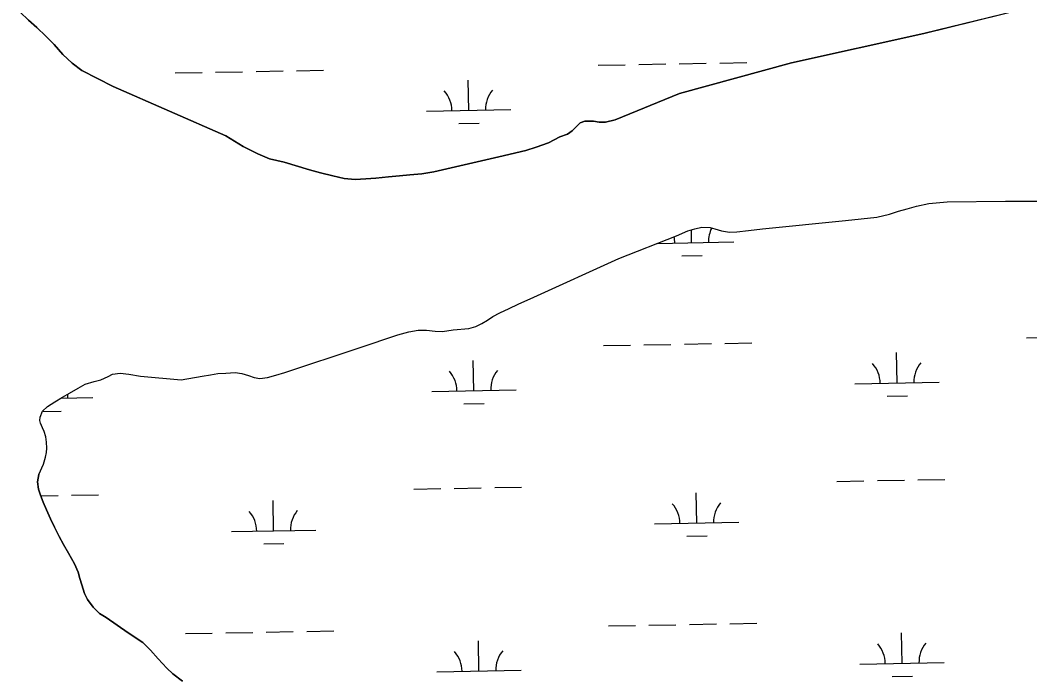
# Model space of a CAD drawing. Extents: x 3925854 to 3964121, y 224593 to 250589.
# Drawn here: x 3959476 to 3960673, y 233920 to 234701 of the extents above; entities that cross this region are included whole.
import ezdxf

# ---------------------------------------------------------------- set-up
doc = ezdxf.new("R2010")
doc.units = 0
doc.layers.add('V-TOPO-SHOR', color=7, linetype='Continuous')
doc.layers.add('V-WETL-SWMP', color=7, linetype='Continuous')

msp = doc.modelspace()

# ---------------------------------------------------------------- linework, layer by layer
at = {"layer": 'V-TOPO-SHOR'}
for points in [[(3959771.699, 234536.735), (3959789.144, 234532.639), (3959819.389, 234523.448), (3959832.203, 234519.93), (3959846.809, 234516.288), (3959860.158, 234513.503), (3959873.423, 234512.299), (3959886.18, 234513.104), (3959897.673, 234513.605), (3959913.074, 234515.119), (3959925.733, 234516.45), (3959938.074, 234517.576), (3959952.525, 234518.887), (3959966.668, 234521.046), (3960048.865, 234540.139), (3960064.077, 234543.656), (3960075.597, 234546.687), (3960088.074, 234550.549), (3960102.566, 234555.548), (3960116.238, 234562.561), (3960125.024, 234566.042), (3960130.545, 234569.774), (3960135.446, 234574.566), (3960140.241, 234579.254), (3960145.639, 234581.404), (3960155.967, 234581.499), (3960162.697, 234580.264), (3960170.283, 234580.18), (3960181.694, 234583), (3960257.912, 234614.172), (3960390.879, 234650.393), (3960547.647, 234685.504), (3960671.166, 234715.616)], [(3959476.115, 234710.828), (3959485.776, 234701.161), (3959495.87, 234692.34), (3959506.587, 234682.238), (3959516.244, 234672.145), (3959526.518, 234660.562), (3959537.66, 234650.242), (3959549.243, 234641.616), (3959586.406, 234622.506), (3959719.973, 234564.078), (3959740.428, 234551.104), (3959757.961, 234542.623), (3959771.699, 234536.735)], [(3959498.25, 234161.984), (3959503.761, 234174.252), (3959506.071, 234182.866), (3959507.185, 234188.123), (3959507.771, 234193.384), (3959507.429, 234200.552), (3959506.446, 234206.676), (3959504.41, 234213.02), (3959502.667, 234217.36), (3959500.202, 234222.869), (3959499.503, 234226.355), (3959499.755, 234230.144), (3959502.682, 234237.17), (3959508.646, 234242.901), (3959517.35, 234248.385), (3959526.156, 234253.765), (3959534.745, 234258.621), (3959544.821, 234264.409), (3959553.095, 234269.373), (3959563.669, 234272.625), (3959571.593, 234274.327), (3959580.28, 234278.55), (3959585.581, 234281.229), (3959594.762, 234282.497), (3959604.969, 234281.327), (3959618.744, 234278.642), (3959666.956, 234274.409), (3959691.769, 234278.872), (3959701.903, 234280.338), (3959710.349, 234281.823), (3959719.944, 234282.347), (3959730.909, 234282.962), (3959739.013, 234282.026), (3959746.889, 234279.726), (3959753.498, 234277.121), (3959760.334, 234275.886), (3959769.516, 234277.151), (3959779.135, 234279.888), (3959790.026, 234283.242), (3959878.133, 234312.594), (3959923.828, 234327.885), (3959936.936, 234331.53), (3959948.017, 234333.197), (3959957.817, 234333.191), (3959968.133, 234332.126), (3959976.978, 234331.606), (3959989.434, 234333.676), (3960007.999, 234335.259), (3960016.353, 234337.799), (3960023.66, 234341.192), (3960030.238, 234345.123), (3960036.714, 234349.477), (3960044.986, 234354.019), (3960056.109, 234359.266), (3960066.807, 234364.099), (3960085.342, 234372.531), (3960185.964, 234418.392), (3960254.445, 234445.331), (3960267.999, 234451.08), (3960276.244, 234453.619), (3960284.592, 234455.528), (3960294.283, 234455.313), (3960300.058, 234453.562), (3960307.935, 234451.156), (3960317.085, 234449.681), (3960325.943, 234450.214), (3960339.972, 234451.426), (3960356.436, 234453.769), (3960454.858, 234463.509), (3960491.993, 234467.306), (3960506.996, 234470.929), (3960517.785, 234474.39), (3960527.935, 234477.438), (3960539.138, 234480.366), (3960553.824, 234483.784), (3960575.445, 234485.542), (3960644.685, 234486.447), (3960739.627, 234486.533)], [(3959498.25, 234161.984), (3959496.464, 234153.26), (3959497.738, 234144.709), (3959500.079, 234137.412), (3959503.362, 234129.472), (3959507.259, 234120.156), (3959511.988, 234109.566), (3959516.723, 234099.606), (3959522.181, 234088.375), (3959527.659, 234079.04), (3959533.549, 234068.753), (3959540.574, 234056.133), (3959544.989, 234046.074), (3959546.91, 234038.781), (3959549.038, 234031.381), (3959552.501, 234020.805), (3959556.006, 234013.705), (3959562.647, 234004.673), (3959570.149, 233997.108), (3959578.105, 233992.592), (3959604.347, 233974.277), (3959621.499, 233962.704), (3959630.563, 233953.539), (3959639.615, 233943.53), (3959650.027, 233932.455), (3959657.013, 233925.737), (3959668.504, 233916.968)]]:
    msp.add_lwpolyline(points, dxfattribs=at)
at = {"layer": 'V-WETL-SWMP'}
for p, q in [((3960671.166, 234715.615), (3960547.647, 234685.504)), ((3959495.87, 234692.34), (3959485.775, 234701.162)), ((3959506.588, 234682.237), (3959495.87, 234692.34)), ((3959516.243, 234672.146), (3959506.588, 234682.237)), ((3960547.647, 234685.504), (3960390.879, 234650.394)), ((3959526.519, 234660.561), (3959516.243, 234672.146)), ((3959537.659, 234650.241), (3959526.519, 234660.561)), ((3959549.243, 234641.615), (3959537.659, 234650.241)), ((3960161.702, 234647.722), (3960193.697, 234648.304)), ((3960209.695, 234648.595), (3960241.689, 234649.177)), ((3960257.687, 234649.468), (3960289.681, 234650.049)), ((3960390.879, 234650.394), (3960257.913, 234614.172)), ((3960305.679, 234650.34), (3960337.673, 234650.922)), ((3959586.407, 234622.506), (3959549.243, 234641.615)), ((3959659.877, 234638.598), (3959691.872, 234639.179)), ((3959707.87, 234639.47), (3959739.864, 234640.052)), ((3959755.862, 234640.343), (3959787.856, 234640.925)), ((3959803.854, 234641.216), (3959835.848, 234641.797)), ((3959719.973, 234564.079), (3959586.407, 234622.506)), ((3960008.059, 234594.178), (3960007.404, 234630.172)), ((3960257.913, 234614.172), (3960181.694, 234583)), ((3959958.067, 234593.269), (3960058.05, 234595.087)), ((3959996.341, 234578.532), (3960020.337, 234578.968)), ((3960135.446, 234574.566), (3960130.545, 234569.774)), ((3960140.241, 234579.253), (3960135.446, 234574.566)), ((3960145.639, 234581.405), (3960140.241, 234579.253)), ((3960155.967, 234581.499), (3960145.639, 234581.405)), ((3960162.696, 234580.264), (3960155.967, 234581.499)), ((3960170.282, 234580.179), (3960162.696, 234580.264)), ((3960181.694, 234583), (3960170.282, 234580.179)), ((3959740.428, 234551.105), (3959719.973, 234564.079)), ((3960116.238, 234562.56), (3960102.566, 234555.549)), ((3960125.024, 234566.043), (3960116.238, 234562.56)), ((3960130.545, 234569.774), (3960125.024, 234566.043)), ((3959757.96, 234542.624), (3959740.428, 234551.105)), ((3960088.074, 234550.549), (3960075.597, 234546.686)), ((3960102.566, 234555.549), (3960088.074, 234550.549)), ((3959771.699, 234536.735), (3959757.96, 234542.624)), ((3959789.144, 234532.639), (3959771.699, 234536.735)), ((3960048.864, 234540.139), (3959966.669, 234521.046)), ((3960064.077, 234543.655), (3960048.864, 234540.139)), ((3960075.597, 234546.686), (3960064.077, 234543.655)), ((3959819.388, 234523.447), (3959789.144, 234532.639)), ((3959832.203, 234519.93), (3959819.388, 234523.447)), ((3959846.809, 234516.288), (3959832.203, 234519.93)), ((3959860.159, 234513.503), (3959846.809, 234516.288)), ((3959873.422, 234512.299), (3959860.159, 234513.503)), ((3959886.181, 234513.104), (3959873.422, 234512.299)), ((3959897.673, 234513.606), (3959886.181, 234513.104)), ((3959913.074, 234515.118), (3959897.673, 234513.606)), ((3959925.733, 234516.451), (3959913.074, 234515.118)), ((3959938.075, 234517.576), (3959925.733, 234516.451)), ((3959952.525, 234518.888), (3959938.075, 234517.576)), ((3959966.669, 234521.046), (3959952.525, 234518.888)), ((3960517.785, 234474.391), (3960527.935, 234477.437)), ((3960527.935, 234477.437), (3960539.137, 234480.367)), ((3960539.137, 234480.367), (3960553.823, 234483.784)), ((3960553.823, 234483.784), (3960575.444, 234485.542)), ((3960575.444, 234485.542), (3960644.685, 234486.446)), ((3960644.685, 234486.446), (3960739.627, 234486.533)), ((3960356.436, 234453.768), (3960454.859, 234463.51)), ((3960454.859, 234463.51), (3960491.993, 234467.306)), ((3960491.993, 234467.306), (3960506.997, 234470.93)), ((3960506.997, 234470.93), (3960517.785, 234474.391)), ((3960267.998, 234451.079), (3960276.245, 234453.62)), ((3960272.394, 234437.096), (3960272.117, 234452.348)), ((3960276.245, 234453.62), (3960284.591, 234455.528)), ((3960284.591, 234455.528), (3960294.283, 234455.313)), ((3960294.283, 234455.313), (3960300.059, 234453.562)), ((3960300.059, 234453.562), (3960307.935, 234451.155)), ((3960325.943, 234450.214), (3960339.971, 234451.425)), ((3960339.971, 234451.425), (3960356.436, 234453.768)), ((3960185.964, 234418.391), (3960254.445, 234445.331)), ((3960254.445, 234445.331), (3960267.998, 234451.079)), ((3960307.935, 234451.155), (3960317.086, 234449.681)), ((3960317.086, 234449.681), (3960325.943, 234450.214)), ((3960231.627, 234436.355), (3960322.386, 234438.005)), ((3960085.342, 234372.53), (3960185.964, 234418.391)), ((3960260.677, 234421.449), (3960284.673, 234421.886)), ((3960066.807, 234364.099), (3960085.342, 234372.53)), ((3960044.986, 234354.019), (3960056.109, 234359.267)), ((3960056.109, 234359.267), (3960066.807, 234364.099)), ((3960023.661, 234341.193), (3960030.239, 234345.123)), ((3960030.239, 234345.123), (3960036.715, 234349.476)), ((3960036.715, 234349.476), (3960044.986, 234354.019)), ((3959936.935, 234331.53), (3959948.018, 234333.196)), ((3959948.018, 234333.196), (3959957.818, 234333.191)), ((3959957.818, 234333.191), (3959968.132, 234332.126)), ((3959968.132, 234332.126), (3959976.978, 234331.605)), ((3959976.978, 234331.605), (3959989.435, 234333.677)), ((3959989.435, 234333.677), (3960007.999, 234335.259)), ((3960007.999, 234335.259), (3960016.352, 234337.799)), ((3960016.352, 234337.799), (3960023.661, 234341.193)), ((3959878.134, 234312.594), (3959923.828, 234327.884)), ((3959923.828, 234327.884), (3959936.935, 234331.53)), ((3960669.576, 234324.227), (3960701.57, 234324.809)), ((3959790.027, 234283.242), (3959878.134, 234312.594)), ((3960167.751, 234315.102), (3960199.745, 234315.684)), ((3960215.743, 234315.975), (3960247.737, 234316.557)), ((3960263.735, 234316.848), (3960295.729, 234317.429)), ((3960311.727, 234317.72), (3960343.721, 234318.302)), ((3960014.107, 234261.558), (3960013.452, 234297.552)), ((3960515.932, 234270.683), (3960515.277, 234306.677)), ((3959553.096, 234269.373), (3959563.67, 234272.626)), ((3959563.67, 234272.626), (3959571.593, 234274.328)), ((3959571.593, 234274.328), (3959580.281, 234278.55)), ((3959580.281, 234278.55), (3959585.58, 234281.23)), ((3959585.58, 234281.23), (3959594.762, 234282.496)), ((3959594.762, 234282.496), (3959604.97, 234281.327)), ((3959604.97, 234281.327), (3959618.743, 234278.643)), ((3959618.743, 234278.643), (3959666.956, 234274.41)), ((3959666.956, 234274.41), (3959691.769, 234278.872)), ((3959691.769, 234278.872), (3959701.902, 234280.338)), ((3959701.902, 234280.338), (3959710.348, 234281.823)), ((3959710.348, 234281.823), (3959719.943, 234282.347)), ((3959719.943, 234282.347), (3959730.909, 234282.961)), ((3959730.909, 234282.961), (3959739.012, 234282.026)), ((3959739.012, 234282.026), (3959746.889, 234279.725)), ((3959746.889, 234279.725), (3959753.498, 234277.121)), ((3959753.498, 234277.121), (3959760.334, 234275.885)), ((3959760.334, 234275.885), (3959769.515, 234277.151)), ((3959769.515, 234277.151), (3959779.135, 234279.887)), ((3959779.135, 234279.887), (3959790.027, 234283.242)), ((3959534.745, 234258.622), (3959544.821, 234264.409)), ((3959544.821, 234264.409), (3959553.096, 234269.373)), ((3959964.115, 234260.649), (3960064.098, 234262.467)), ((3960465.94, 234269.774), (3960565.923, 234271.592)), ((3959508.646, 234242.9), (3959517.349, 234248.386)), ((3959517.349, 234248.386), (3959526.155, 234253.766)), ((3959524.333, 234252.653), (3959562.273, 234253.343)), ((3959526.155, 234253.766), (3959534.745, 234258.622)), ((3960504.214, 234255.036), (3960528.21, 234255.473)), ((3959499.756, 234230.144), (3959502.681, 234237.171)), ((3959502.536, 234236.823), (3959524.56, 234237.223)), ((3959502.681, 234237.171), (3959508.646, 234242.9)), ((3960002.389, 234245.912), (3960026.385, 234246.348)), ((3959499.503, 234226.354), (3959499.756, 234230.144)), ((3959500.201, 234222.869), (3959499.503, 234226.354)), ((3959502.668, 234217.361), (3959500.201, 234222.869)), ((3959504.41, 234213.021), (3959502.668, 234217.361)), ((3959506.446, 234206.676), (3959504.41, 234213.021)), ((3959507.43, 234200.553), (3959506.446, 234206.676)), ((3959507.771, 234193.384), (3959507.43, 234200.553)), ((3959506.072, 234182.866), (3959507.185, 234188.122)), ((3959507.185, 234188.122), (3959507.771, 234193.384)), ((3959503.762, 234174.251), (3959506.072, 234182.866)), ((3959498.249, 234161.985), (3959503.762, 234174.251)), ((3959496.464, 234153.259), (3959498.249, 234161.985)), ((3959497.738, 234144.709), (3959496.464, 234153.259)), ((3960444.634, 234153.935), (3960476.629, 234154.517)), ((3960492.626, 234154.808), (3960524.621, 234155.39)), ((3960540.618, 234155.681), (3960572.613, 234156.263)), ((3959500.079, 234137.412), (3959497.738, 234144.709)), ((3959942.809, 234144.811), (3959974.804, 234145.393)), ((3959990.801, 234145.683), (3960022.796, 234146.265)), ((3960038.793, 234146.556), (3960070.788, 234147.138)), ((3960278.442, 234104.476), (3960277.788, 234140.47)), ((3959503.361, 234129.472), (3959500.079, 234137.412)), ((3959500.346, 234136.765), (3959520.971, 234137.14)), ((3959507.26, 234120.155), (3959503.361, 234129.472)), ((3959536.968, 234137.431), (3959568.963, 234138.013)), ((3959776.617, 234095.351), (3959775.963, 234131.345)), ((3959511.988, 234109.565), (3959507.26, 234120.155)), ((3959516.722, 234099.606), (3959511.988, 234109.565)), ((3960228.45, 234103.567), (3960328.434, 234105.385)), ((3959522.18, 234088.375), (3959516.722, 234099.606)), ((3959726.625, 234094.442), (3959826.609, 234096.26)), ((3959527.66, 234079.04), (3959522.18, 234088.375)), ((3960266.725, 234088.829), (3960290.721, 234089.266)), ((3959533.55, 234068.753), (3959527.66, 234079.04)), ((3959540.573, 234056.134), (3959533.55, 234068.753)), ((3959764.9, 234079.705), (3959788.896, 234080.141)), ((3959544.99, 234046.074), (3959540.573, 234056.134)), ((3959546.91, 234038.781), (3959544.99, 234046.074)), ((3959549.039, 234031.381), (3959546.91, 234038.781)), ((3959552.502, 234020.805), (3959549.039, 234031.381)), ((3959556.005, 234013.705), (3959552.502, 234020.805)), ((3959562.647, 234004.673), (3959556.005, 234013.705)), ((3959570.148, 233997.107), (3959562.647, 234004.673)), ((3959578.105, 233992.592), (3959570.148, 233997.107)), ((3959604.347, 233974.277), (3959578.105, 233992.592)), ((3960269.783, 233984.228), (3960301.777, 233984.809)), ((3960317.775, 233985.1), (3960349.77, 233985.682)), ((3959621.498, 233962.703), (3959604.347, 233974.277)), ((3959671.974, 233973.358), (3959703.968, 233973.939)), ((3959719.966, 233974.23), (3959751.96, 233974.812)), ((3959767.958, 233975.103), (3959799.952, 233975.685)), ((3959815.95, 233975.976), (3959847.944, 233976.557)), ((3960173.799, 233982.482), (3960205.793, 233983.064)), ((3960221.791, 233983.355), (3960253.785, 233983.937)), ((3960521.98, 233938.063), (3960521.325, 233974.057)), ((3959630.562, 233953.538), (3959621.498, 233962.703)), ((3960020.155, 233928.938), (3960019.5, 233964.932)), ((3959639.616, 233943.531), (3959630.562, 233953.538)), ((3959650.028, 233932.455), (3959639.616, 233943.531)), ((3960471.988, 233937.154), (3960571.971, 233938.972)), ((3959657.013, 233925.737), (3959650.028, 233932.455)), ((3959668.505, 233916.967), (3959657.013, 233925.737)), ((3959970.163, 233928.029), (3960070.146, 233929.847)), ((3960510.262, 233922.416), (3960534.258, 233922.853))]:
    msp.add_line(p, q, dxfattribs=at)
for centre, start, end in [((3959952.816, 234593.649), 0.269879, 41.813537), ((3960063.284, 234595.657), 140.269876, 181.813534), ((3960327.619, 234438.575), 152.761285, 181.813534), ((3960217.152, 234436.566), 0.269879, 12.502978), ((3959958.864, 234261.029), 0.269879, 41.813537), ((3960069.332, 234263.037), 140.269876, 181.813534), ((3960460.689, 234270.153), 0.269879, 41.813537), ((3960571.157, 234272.162), 140.269876, 181.813534), ((3959567.507, 234253.913), 174.468209, 181.813534), ((3960333.667, 234105.955), 140.269876, 181.813534), ((3959721.375, 234094.822), 0.269879, 41.813537), ((3959831.842, 234096.83), 140.269876, 181.813534), ((3960223.2, 234103.946), 0.269879, 41.813537), ((3960466.737, 233937.533), 0.269879, 41.813537), ((3960577.205, 233939.542), 140.269876, 181.813534), ((3959964.912, 233928.409), 0.269879, 41.813537), ((3960075.38, 233930.417), 140.269876, 181.813534)]:
    msp.add_arc(centre, 35.246, start, end, dxfattribs=at)

doc.saveas('drawing.dxf')
